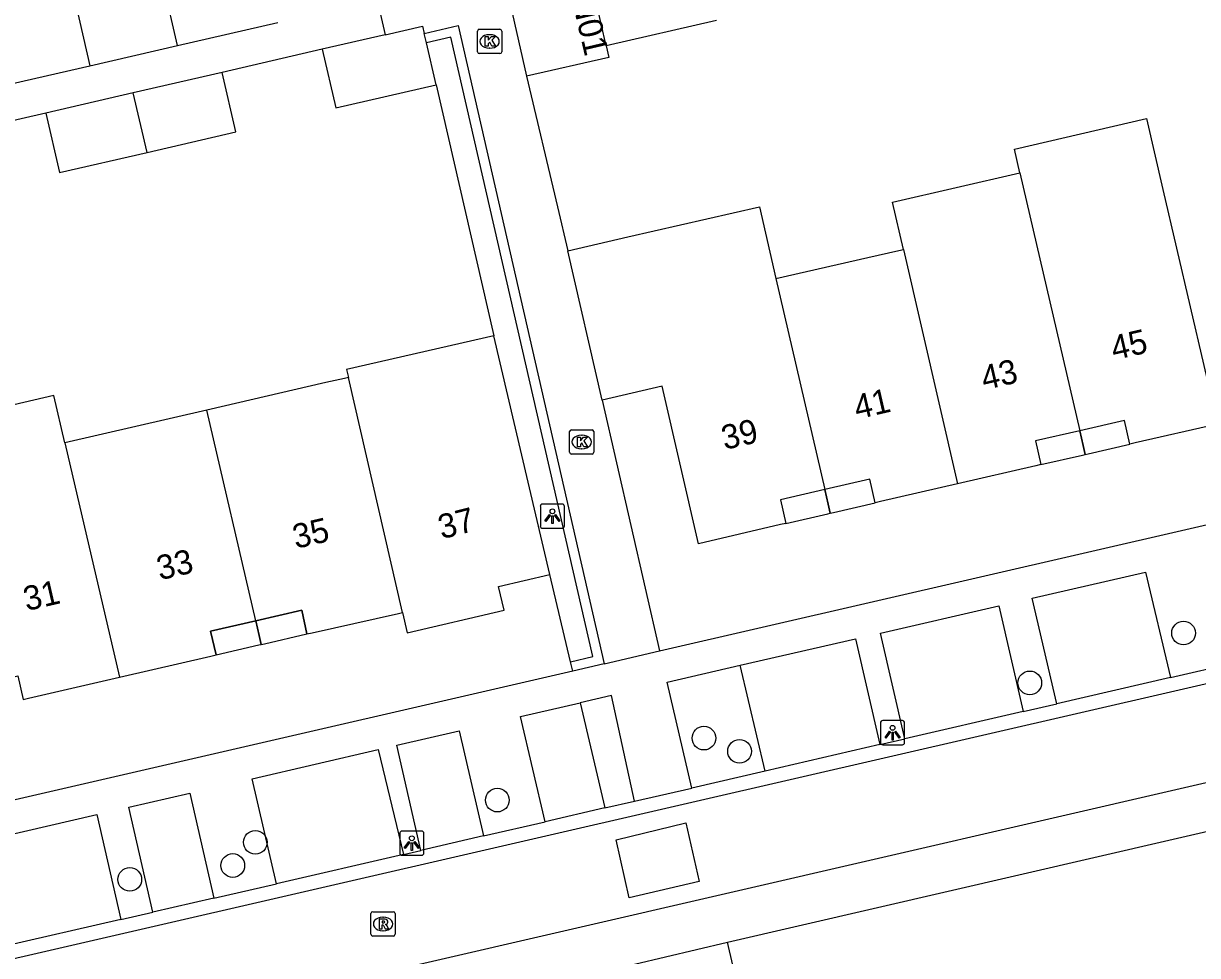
# Model space of a CAD drawing. Extents: x 156414 to 157775, y 382335 to 383765.
# Drawn here: x 156686.48 to 156734.92, y 383435.53 to 383473.99 of the extents above; entities that cross this region are included whole.
import ezdxf

# ---------------------------------------------------------------- set-up
doc = ezdxf.new("R2010")
doc.units = 0
for name, color, linetype in [('IMGEO_Boom', 7, 'Continuous'), ('IMGEO_Groenvoorziening', 7, 'Continuous'), ('IMGEO_Kolk', 7, 'Continuous'), ('IMGEO_Lichtpunt', 7, 'Continuous'), ('IMGEO_Muur', 7, 'Continuous'), ('IMGEO_Pand', 7, 'Continuous'), ('IMGEO_Pand_nummerreeks', 7, 'Continuous'), ('IMGEO_Pand_overbouw', 7, 'Continuous'), ('IMGEO_Parkeervlak_open', 7, 'Continuous'), ('IMGEO_Rijbaan_lokaal_gesloten', 7, 'Continuous'), ('IMGEO_Rijbaan_lokaal_open', 7, 'Continuous'), ('IMGEO_Rioolput', 7, 'Continuous'), ('IMGEO_Voetpad_open', 7, 'Continuous')]:
    doc.layers.add(name, color=color, linetype=linetype)

msp = doc.modelspace()

# ---------------------------------------------------------------- linework, layer by layer
at = {"layer": 'IMGEO_Boom'}
for centre in [(156734.341, 383448.838), (156727.998, 383446.782), (156714.554, 383444.503), (156716.023, 383443.958), (156706.031, 383441.945), (156696.046, 383440.203), (156695.116, 383439.245), (156690.865, 383438.672)]:
    msp.add_circle(centre, 0.489, dxfattribs=at)
at = {"layer": 'IMGEO_Groenvoorziening'}
for points in [[(156703.505, 383471.458), (156705.89, 383461.107)], [(156709.047, 383447.653), (156708.202, 383451.254)]]:
    msp.add_lwpolyline(points, dxfattribs=at)
at = {"layer": 'IMGEO_Kolk'}
for p, q in [((156705.285, 383473.753), (156706.137, 383473.753)), ((156705.21, 383472.827), (156705.21, 383473.679)), ((156705.698, 383473.533), (156705.723, 383473.533)), ((156706.211, 383473.679), (156706.211, 383472.827)), ((156706.137, 383472.753), (156705.285, 383472.753)), ((156705.721, 383472.973), (156705.696, 383472.973)), ((156709.01, 383456.299), (156709.01, 383457.151)), ((156709.085, 383457.225), (156709.937, 383457.225)), ((156709.498, 383457.005), (156709.523, 383457.005)), ((156710.011, 383457.151), (156710.011, 383456.299)), ((156709.521, 383456.445), (156709.496, 383456.445)), ((156709.937, 383456.225), (156709.085, 383456.225))]:
    msp.add_line(p, q, dxfattribs=at)
for points in [[(156705.285, 383473.753), (156706.137, 383473.753)], [(156705.21, 383472.827), (156705.21, 383473.679)], [(156705.531, 383473.453), (156705.654, 383473.453), (156705.654, 383473.302), (156705.784, 383473.453), (156705.948, 383473.453), (156705.802, 383473.302), (156705.955, 383473.053), (156705.803, 383473.053), (156705.718, 383473.217), (156705.654, 383473.15), (156705.654, 383473.053), (156705.531, 383473.053), (156705.531, 383473.453)], [(156706.211, 383473.679), (156706.211, 383472.827)], [(156706.137, 383472.753), (156705.285, 383472.753)], [(156709.01, 383456.299), (156709.01, 383457.151)], [(156709.085, 383457.225), (156709.937, 383457.225)], [(156709.331, 383456.925), (156709.454, 383456.925), (156709.454, 383456.774), (156709.584, 383456.925), (156709.748, 383456.925), (156709.602, 383456.774), (156709.755, 383456.525), (156709.603, 383456.525), (156709.518, 383456.689), (156709.454, 383456.622), (156709.454, 383456.525), (156709.331, 383456.525), (156709.331, 383456.925)], [(156710.011, 383457.151), (156710.011, 383456.299)], [(156709.937, 383456.225), (156709.085, 383456.225)]]:
    msp.add_lwpolyline(points, dxfattribs=at)
for centre, start, end in [((156705.287, 383473.677), 91.552, 178.448), ((156705.287, 383473.677), 91.552, 178.448), ((156706.135, 383473.677), 1.552, 88.448), ((156706.135, 383473.677), 1.552, 88.448), ((156705.287, 383472.829), 181.552, 268.448), ((156705.287, 383472.829), 181.552, 268.448), ((156706.135, 383472.829), 271.552, 358.448), ((156706.135, 383472.829), 271.552, 358.448), ((156709.087, 383457.149), 91.552, 178.448), ((156709.087, 383457.149), 91.552, 178.448), ((156709.935, 383457.149), 1.552, 88.448), ((156709.935, 383457.149), 1.552, 88.448), ((156709.087, 383456.301), 181.552, 268.448), ((156709.087, 383456.301), 181.552, 268.448), ((156709.935, 383456.301), 271.552, 358.448), ((156709.935, 383456.301), 271.552, 358.448)]:
    msp.add_arc(centre, 0.0765, start, end, dxfattribs=at)
for centre, major_axis, ratio, start_param, end_param in [((156705.697, 383473.253), (-0.387, 0.002), 0.722429, 4.712389, 7.853982), ((156705.722, 383473.253), (-0.39, 0.002), 0.717154, 1.570796, 4.712389), ((156709.497, 383456.725), (-0.387, 0.002), 0.722429, 4.712389, 7.853982), ((156709.522, 383456.725), (-0.39, 0.002), 0.717154, 1.570796, 4.712389)]:
    msp.add_ellipse(centre, major_axis=major_axis, ratio=ratio, start_param=start_param, end_param=end_param, dxfattribs=at)
at = {"layer": 'IMGEO_Lichtpunt'}
for p, q in [((156707.804, 383454.063), (156707.804, 383453.256)), ((156707.804, 383454.063), (156707.804, 383453.256)), ((156708.706, 383454.158), (156707.898, 383454.158)), ((156708.706, 383454.158), (156707.898, 383454.158)), ((156708.8, 383453.256), (156708.8, 383454.063)), ((156708.8, 383453.256), (156708.8, 383454.063)), ((156707.898, 383453.162), (156708.706, 383453.162)), ((156707.898, 383453.162), (156708.706, 383453.162)), ((156722.739, 383445.225), (156721.931, 383445.225)), ((156722.739, 383445.225), (156721.931, 383445.225)), ((156721.837, 383445.13), (156721.837, 383444.323)), ((156721.837, 383445.13), (156721.837, 383444.323)), ((156722.833, 383444.323), (156722.833, 383445.13)), ((156722.833, 383444.323), (156722.833, 383445.13)), ((156721.931, 383444.229), (156722.739, 383444.229)), ((156721.931, 383444.229), (156722.739, 383444.229)), ((156702.005, 383440.571), (156702.005, 383439.764)), ((156702.005, 383440.571), (156702.005, 383439.764)), ((156702.907, 383440.666), (156702.099, 383440.666)), ((156702.907, 383440.666), (156702.099, 383440.666)), ((156703.001, 383439.764), (156703.001, 383440.571)), ((156703.001, 383439.764), (156703.001, 383440.571)), ((156702.099, 383439.67), (156702.907, 383439.67)), ((156702.099, 383439.67), (156702.907, 383439.67))]:
    msp.add_line(p, q, dxfattribs=at)
for points in [[(156708.178, 383453.727), (156708.217, 383453.699), (156708.029, 383453.437), (156707.991, 383453.464), (156708.178, 383453.727)], [(156708.28, 383453.679), (156708.327, 383453.679), (156708.327, 383453.357), (156708.28, 383453.357), (156708.28, 383453.679)], [(156708.39, 383453.699), (156708.428, 383453.726), (156708.615, 383453.464), (156708.576, 383453.436), (156708.39, 383453.699)], [(156722.211, 383444.794), (156722.25, 383444.766), (156722.062, 383444.504), (156722.024, 383444.531), (156722.211, 383444.794)], [(156722.313, 383444.746), (156722.36, 383444.746), (156722.36, 383444.424), (156722.313, 383444.424), (156722.313, 383444.746)], [(156722.423, 383444.766), (156722.461, 383444.793), (156722.648, 383444.531), (156722.609, 383444.503), (156722.423, 383444.766)], [(156702.379, 383440.235), (156702.418, 383440.207), (156702.23, 383439.945), (156702.192, 383439.972), (156702.379, 383440.235)], [(156702.481, 383440.187), (156702.528, 383440.187), (156702.528, 383439.865), (156702.481, 383439.865), (156702.481, 383440.187)], [(156702.591, 383440.207), (156702.629, 383440.234), (156702.816, 383439.972), (156702.777, 383439.944), (156702.591, 383440.207)]]:
    msp.add_lwpolyline(points, dxfattribs=at)
for centre in [(156708.303, 383453.861), (156722.336, 383444.928), (156702.504, 383440.369)]:
    msp.add_circle(centre, 0.0994, dxfattribs=at)
for centre, start, end in [((156707.898, 383454.063), 90, 180), ((156707.898, 383454.063), 90, 180), ((156708.706, 383454.063), 0, 90), ((156708.706, 383454.063), 0, 90), ((156707.898, 383453.256), 180, 270), ((156707.898, 383453.256), 180, 270), ((156708.706, 383453.256), 270, 0), ((156708.706, 383453.256), 270, 360), ((156721.931, 383445.13), 90, 180), ((156721.931, 383445.13), 90, 180), ((156722.739, 383445.13), 0, 90), ((156722.739, 383445.13), 0, 90), ((156721.931, 383444.323), 180, 270), ((156721.931, 383444.323), 180, 270), ((156722.739, 383444.323), 270, 0), ((156722.739, 383444.323), 270, 360), ((156702.099, 383440.571), 90, 180), ((156702.099, 383440.571), 90, 180), ((156702.907, 383440.571), 0, 90), ((156702.907, 383440.571), 0, 90), ((156702.099, 383439.764), 180, 270), ((156702.099, 383439.764), 180, 270), ((156702.907, 383439.764), 270, 0), ((156702.907, 383439.764), 270, 360)]:
    msp.add_arc(centre, 0.0946, start, end, dxfattribs=at)
at = {"layer": 'IMGEO_Muur'}
for points in [[(156703.012, 383473.585), (156704.413, 383473.906), (156710.442, 383447.564)], [(156709.047, 383447.653), (156709.963, 383447.864), (156704.112, 383473.427), (156703.102, 383473.195)], [(156707.232, 383471.822), (156708.506, 383466.434)], [(156708.506, 383466.434), (156708.936, 383464.614)], [(156709.138, 383447.263), (156709.047, 383447.653)], [(156710.442, 383447.564), (156709.138, 383447.263)]]:
    msp.add_lwpolyline(points, dxfattribs=at)
at = {"layer": 'IMGEO_Pand'}
for points in [[(156692.836, 383473.089), (156692.269, 383475.544), (156688.648, 383474.707)], [(156710.517, 383473.073), (156709.966, 383475.506)], [(156688.648, 383474.707), (156689.221, 383472.253)], [(156706.572, 383474.738), (156707.232, 383471.822)], [(156701.405, 383473.528), (156702.941, 383473.882), (156703.012, 383473.585)], [(156715.065, 383474.121), (156710.517, 383473.073)], [(156701.405, 383473.528), (156698.805, 383472.928)], [(156703.102, 383473.195), (156703.012, 383473.585)], [(156689.221, 383472.253), (156692.836, 383473.089)], [(156698.805, 383472.928), (156699.364, 383470.507), (156703.505, 383471.458)], [(156703.505, 383471.458), (156703.102, 383473.195)], [(156710.517, 383473.073), (156710.626, 383472.59), (156707.232, 383471.822)], [(156685.55, 383471.405), (156689.221, 383472.253)], [(156694.673, 383471.975), (156691.007, 383471.129)], [(156691.577, 383468.674), (156695.24, 383469.519), (156694.673, 383471.975)], [(156691.007, 383471.129), (156687.403, 383470.297)], [(156691.577, 383468.674), (156691.007, 383471.129)], [(156687.403, 383470.297), (156687.97, 383467.842), (156691.577, 383468.674)], [(156727.587, 383467.835), (156727.363, 383468.811), (156732.814, 383470.071), (156733.489, 383467.148), (156735.748, 383457.465), (156732.342, 383456.682), (156732.127, 383456.633), (156731.903, 383457.607), (156730.055, 383457.182)], [(156722.78, 383464.673), (156722.33, 383466.62), (156727.587, 383467.835)], [(156727.587, 383467.835), (156730.055, 383457.182)], [(156708.936, 383464.614), (156711.411, 383465.183), (156716.843, 383466.433), (156717.526, 383463.465)], [(156710.353, 383458.455), (156708.936, 383464.614)], [(156717.526, 383463.465), (156721.317, 383464.336), (156722.595, 383464.63), (156722.78, 383464.673)], [(156722.78, 383464.673), (156725.018, 383454.995)], [(156717.526, 383463.465), (156719.537, 383454.758)], [(156705.89, 383461.107), (156699.81, 383459.709), (156699.884, 383459.388)], [(156708.202, 383451.254), (156705.89, 383461.107)], [(156699.884, 383459.388), (156699.718, 383459.35), (156698.948, 383459.172), (156694.047, 383458.041)], [(156702.121, 383449.689), (156699.884, 383459.388)], [(156719.537, 383454.758), (156717.707, 383454.337), (156717.933, 383453.363), (156717.719, 383453.313), (156714.324, 383452.524), (156712.828, 383459.024), (156710.353, 383458.455)], [(156688.181, 383456.687), (156687.731, 383458.635), (156681.886, 383457.285)], [(156694.047, 383458.041), (156688.181, 383456.687)], [(156696.067, 383449.344), (156694.047, 383458.041)], [(156730.055, 383457.182), (156728.234, 383456.764), (156728.459, 383455.789), (156728.244, 383455.739), (156725.018, 383454.995)], [(156688.181, 383456.687), (156690.44, 383447.015)], [(156725.018, 383454.995), (156721.836, 383454.261), (156721.622, 383454.212), (156721.397, 383455.186), (156719.537, 383454.758)], [(156702.121, 383449.689), (156702.314, 383448.853), (156706.309, 383449.788), (156706.082, 383450.761), (156708.202, 383451.254)], [(156696.067, 383449.344), (156697.958, 383449.781), (156698.177, 383448.805), (156698.391, 383448.853), (156701.027, 383449.444), (156701.952, 383449.651), (156702.121, 383449.689)], [(156690.44, 383447.015), (156694.21, 383447.889), (156694.425, 383447.939), (156694.199, 383448.913), (156696.067, 383449.344)], [(156684.37, 383446.635), (156686.248, 383447.07), (156686.474, 383446.096), (156686.688, 383446.146), (156690.44, 383447.015)]]:
    msp.add_lwpolyline(points, dxfattribs=at)
at = {"layer": 'IMGEO_Pand_overbouw'}
for points in [[(156731.903, 383457.607), (156730.055, 383457.182), (156730.194, 383456.578), (156730.279, 383456.208), (156730.409, 383456.238), (156732.127, 383456.633)], [(156730.055, 383457.182), (156728.234, 383456.764), (156728.459, 383455.789), (156730.176, 383456.184), (156730.279, 383456.208), (156730.194, 383456.578)], [(156721.622, 383454.212), (156721.397, 383455.186), (156719.537, 383454.758), (156719.676, 383454.154), (156719.761, 383453.784), (156719.893, 383453.814)], [(156717.933, 383453.363), (156719.659, 383453.76), (156719.761, 383453.784), (156719.676, 383454.154), (156719.537, 383454.758), (156717.707, 383454.337)], [(156696.067, 383449.344), (156696.206, 383448.74), (156696.292, 383448.37), (156696.42, 383448.4), (156698.177, 383448.805), (156697.958, 383449.781)], [(156694.425, 383447.939), (156696.186, 383448.346), (156696.292, 383448.37), (156696.206, 383448.74), (156696.067, 383449.344), (156694.199, 383448.913)]]:
    msp.add_lwpolyline(points, close=True, dxfattribs=at)
at = {"layer": 'IMGEO_Parkeervlak_open'}
msp.add_lwpolyline([(156709.446, 383445.958), (156710.464, 383441.619)], dxfattribs=at)
at = {"layer": 'IMGEO_Rijbaan_lokaal_gesloten'}
for points in [[(156787.899, 383458.888), (156786.004, 383458.45), (156765.894, 383453.805), (156714.231, 383441.888), (156682.439, 383434.549)], [(156683.333, 383430.671), (156766.841, 383449.96), (156786.899, 383454.529)]]:
    msp.add_lwpolyline(points, dxfattribs=at)
at = {"layer": 'IMGEO_Rijbaan_lokaal_open'}
for points in [[(156733.803, 383447.002), (156736.43, 383447.609)], [(156733.803, 383447.002), (156729.108, 383445.918)], [(156727.727, 383445.599), (156729.108, 383445.918)], [(156727.727, 383445.599), (156722.84, 383444.471)], [(156721.816, 383444.235), (156717.074, 383443.14)], [(156721.816, 383444.235), (156722.84, 383444.471)], [(156717.074, 383443.14), (156714.056, 383442.443)], [(156711.694, 383441.903), (156714.056, 383442.443)], [(156710.464, 383441.619), (156711.694, 383441.903)], [(156710.464, 383441.619), (156708.001, 383441.051)], [(156705.457, 383440.465), (156708.001, 383441.051)], [(156714.359, 383438.589), (156711.466, 383437.913), (156710.937, 383440.309), (156713.813, 383441.001), (156714.359, 383438.589)], [(156705.457, 383440.465), (156702.875, 383439.869)], [(156702.162, 383439.705), (156702.875, 383439.869)], [(156702.162, 383439.705), (156696.912, 383438.495)], [(156694.328, 383437.899), (156696.912, 383438.495)], [(156694.328, 383437.899), (156691.82, 383437.321)], [(156690.49, 383437.015), (156685.585, 383435.884)], [(156690.49, 383437.015), (156691.82, 383437.321)]]:
    msp.add_lwpolyline(points, dxfattribs=at)
at = {"layer": 'IMGEO_Rioolput'}
for p, q in [((156700.814, 383436.409), (156700.814, 383437.261)), ((156700.889, 383437.335), (156701.741, 383437.335)), ((156701.302, 383437.115), (156701.327, 383437.115)), ((156701.815, 383437.261), (156701.815, 383436.409)), ((156701.325, 383436.555), (156701.3, 383436.555)), ((156701.741, 383436.335), (156700.889, 383436.335))]:
    msp.add_line(p, q, dxfattribs=at)
for points in [[(156700.814, 383436.409), (156700.814, 383437.261)], [(156700.889, 383437.335), (156701.741, 383437.335)], [(156701.403, 383437.033), (156701.151, 383437.035), (156701.151, 383436.635)], [(156701.329, 383436.954), (156701.275, 383436.954), (156701.275, 383436.873)], [(156701.815, 383437.261), (156701.815, 383436.409)], [(156701.151, 383436.635), (156701.275, 383436.635), (156701.275, 383436.797), (156701.286, 383436.797)], [(156701.275, 383436.873), (156701.327, 383436.873)], [(156701.333, 383436.768), (156701.404, 383436.635), (156701.544, 383436.635), (156701.479, 383436.761)], [(156701.741, 383436.335), (156700.889, 383436.335)]]:
    msp.add_lwpolyline(points, dxfattribs=at)
for centre, radius, start, end in [((156700.891, 383437.259), 0.0765, 91.552, 178.448), ((156700.891, 383437.259), 0.0765, 91.552, 178.448), ((156701.335, 383436.858), 0.0964, 77.0061, 93.1865), ((156701.349, 383436.915), 0.0378, 276.6634, 79.6772), ((156701.402, 383436.923), 0.109, 350.3612, 89.416), ((156701.4, 383436.923), 0.112, 277.5842, 350.9817), ((156701.739, 383437.259), 0.0765, 1.552, 88.448), ((156701.739, 383437.259), 0.0765, 1.552, 88.448), ((156701.285, 383436.744), 0.0533, 26.0293, 88.6989), ((156701.311, 383437.062), 0.19, 274.7715, 282.9687), ((156701.384, 383436.708), 0.108, 29.5134, 73.7905), ((156700.891, 383436.411), 0.0765, 181.552, 268.448), ((156700.891, 383436.411), 0.0765, 181.552, 268.448), ((156701.739, 383436.411), 0.0765, 271.552, 358.448), ((156701.739, 383436.411), 0.0765, 271.552, 358.448)]:
    msp.add_arc(centre, radius, start, end, dxfattribs=at)
for centre, major_axis, ratio, start_param, end_param in [((156701.301, 383436.835), (-0.387, 0.002), 0.722429, 4.712389, 7.853982), ((156701.326, 383436.835), (-0.39, 0.002), 0.717154, 1.570796, 4.712389)]:
    msp.add_ellipse(centre, major_axis=major_axis, ratio=ratio, start_param=start_param, end_param=end_param, dxfattribs=at)
at = {"layer": 'IMGEO_Voetpad_open'}
for points in [[(156701.07, 383474.977), (156701.405, 383473.528)], [(156692.836, 383473.089), (156696.97, 383474.029)], [(156698.805, 383472.928), (156694.673, 383471.975)], [(156707.232, 383471.822), (156708.506, 383466.434), (156708.936, 383464.614)], [(156687.403, 383470.297), (156682.959, 383469.272)], [(156712.717, 383448.102), (156765.332, 383460.234), (156784.544, 383464.681)], [(156710.353, 383458.455), (156712.717, 383448.102)], [(156715.522, 383436.085), (156767.229, 383448.037), (156787.33, 383452.642)], [(156729.108, 383445.918), (156728.089, 383450.278), (156732.774, 383451.357), (156733.803, 383447.002)], [(156722.84, 383444.471), (156721.836, 383448.838), (156726.714, 383449.962), (156727.727, 383445.599)], [(156716.052, 383447.507), (156720.805, 383448.601), (156721.816, 383444.235)], [(156710.442, 383447.564), (156712.717, 383448.102)], [(156709.138, 383447.263), (156640.873, 383431.52)], [(156714.056, 383442.443), (156713.03, 383446.811), (156716.052, 383447.507)], [(156717.074, 383443.14), (156716.052, 383447.507)], [(156711.694, 383441.903), (156710.746, 383446.259), (156709.446, 383445.958)], [(156708.001, 383441.051), (156706.981, 383445.388), (156709.446, 383445.958)], [(156702.875, 383439.869), (156701.884, 383444.209), (156704.449, 383444.802), (156705.457, 383440.465)], [(156696.912, 383438.495), (156695.91, 383442.827), (156701.111, 383444.03), (156702.162, 383439.705)], [(156691.82, 383437.321), (156690.831, 383441.652), (156693.342, 383442.233), (156694.328, 383437.899)], [(156685.585, 383435.884), (156684.572, 383440.205), (156689.501, 383441.345), (156690.49, 383437.015)], [(156711.687, 383435.176), (156715.522, 383436.085)], [(156716.894, 383430.147), (156715.522, 383436.085)]]:
    msp.add_lwpolyline(points, dxfattribs=at)

# ---------------------------------------------------------------- texts
at = {"layer": 'IMGEO_Pand_nummerreeks'}
for s, rotation, p in [('37/N01', 283.132, (156708.673, 383476.802)), ('45', 12.9638, (156731.472, 383460.092)), ('43', 12.966, (156726.117, 383458.859)), ('41', 12.966, (156720.871, 383457.651)), ('39', 12.9638, (156715.405, 383456.393)), ('37', 14.4328, (156703.734, 383452.706)), ('35', 13.0176, (156697.714, 383452.31)), ('33', 13.0159, (156692.104, 383451.014)), ('31', 13.0159, (156686.606, 383449.742))]:
    msp.add_text(s, height=1, rotation=rotation, dxfattribs=at).set_placement(p)

doc.saveas('drawing.dxf')
